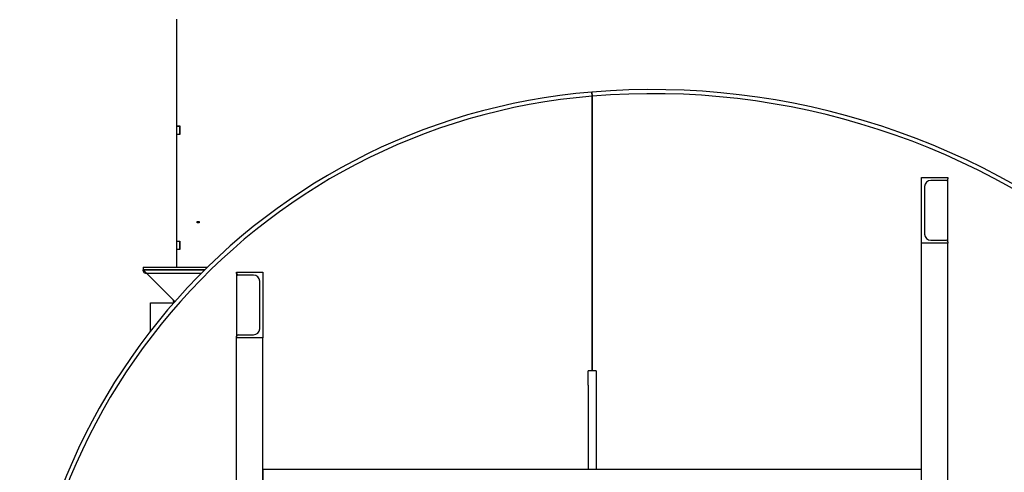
# Model space of a CAD drawing. Header units: inches. Extents: x 5 to 1128, y -85 to 748.
# Tile 278 of 656: x 383 to 442, y 306 to 333. Entities that reach past the tile are written whole.
import ezdxf

# ---------------------------------------------------------------- set-up
doc = ezdxf.new("R2010")
doc.units = ezdxf.units.IN
doc.header["$LTSCALE"] = 32
doc.header["$MEASUREMENT"] = 0
doc.layers.add('Visible (ANSI)', color=7, linetype='Continuous', lineweight=30)

msp = doc.modelspace()

# ---------------------------------------------------------------- linework, layer by layer
at = {"layer": 'Visible (ANSI)'}
for p, q in [((392.24938, 326.80117), (392.24938, 333.29117)), ((417.44495, 328.86164), (417.46555, 328.61249)), ((417.46555, 328.61249), (417.44495, 328.86164)), ((417.46813, 311.92117), (417.46813, 328.6127)), ((417.46813, 328.6127), (417.46813, 311.92117)), ((392.24938, 326.80117), (392.42868, 326.80117)), ((392.24938, 326.79117), (392.24938, 326.80117)), ((392.24938, 326.79117), (392.42868, 326.79117)), ((392.24938, 326.30117), (392.24938, 326.79117)), ((392.42868, 326.80117), (392.42868, 326.29117)), ((392.42868, 326.30117), (392.42868, 326.79117)), ((392.24938, 326.29117), (392.24938, 326.30117)), ((392.24938, 326.30117), (392.42868, 326.30117)), ((392.42868, 326.29117), (392.24938, 326.29117)), ((392.24938, 319.80117), (392.24938, 326.29117)), ((437.46813, 323.67117), (439.05213, 323.67117)), ((437.46813, 319.67117), (437.46813, 323.67117)), ((438.96013, 323.48717), (438.02013, 323.48717)), ((439.05213, 323.67117), (439.05213, 323.57917)), ((439.05213, 319.76317), (439.05213, 323.57917)), ((437.65213, 323.11917), (437.65213, 320.22317)), ((393.48598, 320.91347), (393.48598, 320.98327)), ((393.48598, 320.98327), (393.61598, 320.98327)), ((393.61598, 320.91347), (393.48598, 320.91347)), ((393.61598, 320.98327), (393.61598, 320.91347)), ((392.24938, 319.80117), (392.42868, 319.80117)), ((392.24938, 319.79117), (392.24938, 319.80117)), ((392.24938, 319.79117), (392.42868, 319.79117)), ((392.24938, 319.30117), (392.24938, 319.79117)), ((392.42868, 319.80117), (392.42868, 319.29117)), ((392.42868, 319.30117), (392.42868, 319.79117)), ((438.02013, 319.85517), (438.96013, 319.85517)), ((392.24938, 319.30117), (392.42868, 319.30117)), ((392.24938, 319.29117), (392.24938, 319.30117)), ((392.42868, 319.29117), (392.24938, 319.29117)), ((392.24938, 318.22547), (392.24938, 319.29117)), ((439.05213, 319.67117), (437.46813, 319.67117)), ((437.46813, 260.95821), (437.46813, 319.67117)), ((439.05213, 319.76317), (439.05213, 319.67117)), ((439.05213, 257.93687), (439.05213, 319.67117)), ((390.21813, 318.22547), (394.12486, 318.22547)), ((390.21813, 318.22547), (390.21813, 318.04617)), ((390.28063, 317.98367), (390.21813, 318.04617)), ((390.21813, 318.04617), (393.94242, 318.04617)), ((390.21813, 317.98367), (390.21813, 318.04617)), ((393.94242, 318.04617), (390.21813, 318.04617)), ((390.40563, 317.85867), (390.28063, 317.98367)), ((390.34313, 317.85867), (390.40563, 317.85867)), ((390.40563, 317.85867), (390.71813, 317.54617)), ((390.40563, 317.85867), (393.75425, 317.85867)), ((392.09313, 316.17117), (390.71813, 317.54617)), ((395.88413, 317.92117), (397.46813, 317.92117)), ((395.88413, 317.82917), (395.88413, 317.92117)), ((395.88413, 317.82917), (395.88413, 314.01317)), ((396.91613, 317.73717), (395.97613, 317.73717)), ((397.46813, 317.92117), (397.46813, 313.92117)), ((397.28413, 314.47317), (397.28413, 317.36917)), ((392.03063, 316.23367), (392.03063, 316.17117)), ((390.65563, 316.04617), (392.0626, 316.04617)), ((390.65563, 314.33771), (390.65563, 316.04617)), ((392.13524, 316.12906), (392.09313, 316.17117)), ((395.88413, 313.92117), (395.88413, 314.01317)), ((397.46813, 313.92117), (395.88413, 313.92117)), ((395.88413, 257.93687), (395.88413, 313.92117)), ((395.97613, 314.10517), (396.91613, 314.10517)), ((397.46813, 260.95821), (397.46813, 313.92117)), ((417.21813, 311.04617), (417.21813, 311.92117)), ((417.71813, 311.92117), (417.21813, 311.92117)), ((417.71813, 311.92117), (417.71813, 311.04617)), ((417.21813, 311.04617), (417.21813, 305.92117)), ((417.71813, 311.04617), (417.71813, 305.92117)), ((397.46813, 305.92117), (397.46813, 304.33717)), ((437.46813, 305.92117), (397.46813, 305.92117)), ((437.46813, 304.33717), (437.46813, 305.92117))]:
    msp.add_line(p, q, dxfattribs=at)
for centre, radius, start, end in [((420.56336, 291.14139), 37.84893, 94.7260023, 184.7072089), ((421.12125, 284.39305), 44.62029, 48.9115404, 94.7260023), ((421.12125, 284.39305), 44.37029, 49.2831394, 94.722655), ((420.56336, 291.14139), 37.59893, 94.7260023, 184.7072089), ((421.12125, 284.39305), 44.37029, 94.722655, 94.7260023), ((438.02013, 323.11917), 0.368, 90, 180), ((438.96013, 323.57917), 0.092, 270, 0), ((438.02013, 320.22317), 0.368, 180, 270), ((438.96013, 319.76317), 0.092, 0, 90), ((390.34313, 317.98367), 0.125, 180, 270), ((395.97613, 317.82917), 0.092, 180, 270), ((396.91613, 317.36917), 0.368, 0, 90), ((392.15563, 316.17117), 0.125, 180, 234.4555754), ((396.91613, 314.47317), 0.368, 270, 0), ((395.97613, 314.01317), 0.092, 90, 180)]:
    msp.add_arc(centre, radius, start, end, dxfattribs=at)

doc.saveas('drawing.dxf')
